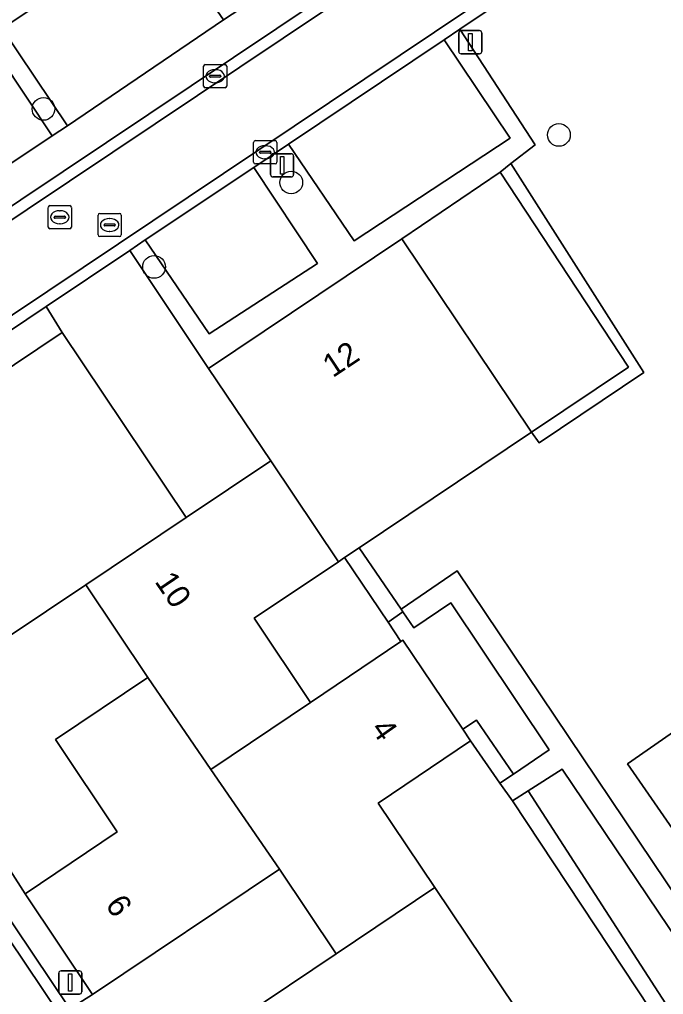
# Model space of a CAD drawing. Extents: x 158793 to 159888, y 384317 to 385256.
# Drawn here: x 159019.09 to 159046.84, y 384540.6 to 384582.61 of the extents above; entities that cross this region are included whole.
import ezdxf

# ---------------------------------------------------------------- set-up
doc = ezdxf.new("R2010")
doc.units = 0
for name, color, linetype in [('IMGEO_Boom', 7, 'Continuous'), ('IMGEO_Erf', 7, 'Continuous'), ('IMGEO_Groenvoorziening', 7, 'Continuous'), ('IMGEO_Haag', 7, 'Continuous'), ('IMGEO_Kolk', 7, 'Continuous'), ('IMGEO_Lichtmast', 7, 'Continuous'), ('IMGEO_Pand', 7, 'Continuous'), ('IMGEO_Pand_nummerreeks', 7, 'Continuous'), ('IMGEO_Pand_vergunning_verleend', 7, 'Continuous'), ('IMGEO_Parkeervlak_open', 7, 'Continuous'), ('IMGEO_Rijbaan_lokaal_open', 7, 'Continuous'), ('IMGEO_Rioolput', 7, 'Continuous'), ('IMGEO_Voetpad_halfverhard', 7, 'Continuous'), ('IMGEO_Voetpad_open', 7, 'Continuous')]:
    doc.layers.add(name, color=color, linetype=linetype)

msp = doc.modelspace()

# ---------------------------------------------------------------- linework, layer by layer
at = {"layer": 'IMGEO_Boom'}
for centre in [(159020.126, 384578.756), (159042.334, 384577.633), (159030.802, 384575.584), (159024.89, 384571.945)]:
    msp.add_circle(centre, 0.489, dxfattribs=at)
at = {"layer": 'IMGEO_Erf'}
for points in [[(159017.113, 384582.673), (159014.458, 384586.658), (159010.814, 384584.21), (159016.161, 384576.248), (159016.881, 384575.176), (159020.499, 384577.589)], [(159035.559, 384573.156), (159041.149, 384564.826), (159045.331, 384567.62), (159039.798, 384576.032)], [(159027.243, 384567.576), (159023.843, 384572.657), (159020.242, 384570.24), (159020.93, 384569.121), (159026.279, 384561.149), (159029.917, 384563.59)], [(159021.947, 384558.243), (159018.565, 384555.974), (159016.116, 384559.624), (159015.511, 384559.217), (159012.619, 384563.544), (159011.406, 384562.806), (159008.615, 384560.926), (159018.711, 384545.927), (159019.336, 384544.929), (159023.301, 384547.602), (159020.645, 384551.588), (159024.62, 384554.26)], [(159034.97, 384556.635), (159033.092, 384559.419), (159032.832, 384559.245), (159029.208, 384556.813), (159031.625, 384553.175), (159035.528, 384555.808)], [(159040.335, 384548.938), (159039.789, 384549.699), (159038.524, 384551.529), (159034.552, 384548.842), (159036.989, 384545.209), (159042.562, 384536.902), (159034.254, 384531.318), (159036.749, 384527.655), (159045.242, 384533.103), (159044.077, 384534.759), (159044.597, 384535.093), (159044.744, 384535.259), (159045.609, 384535.767), (159045.618, 384535.751), (159045.629, 384535.758), (159043.887, 384538.356), (159046.272, 384539.956)], [(159030.291, 384545.993), (159022.243, 384540.599), (159021.267, 384539.976), (159023.676, 384536.39), (159028.673, 384539.626), (159032.731, 384542.352)]]:
    msp.add_lwpolyline(points, close=True, dxfattribs=at)
at = {"layer": 'IMGEO_Groenvoorziening'}
for points in [[(159029.95, 384589.986), (159031.265, 384590.847), (159034.025, 384586.712), (159034.636, 384587.118), (159032.265, 384590.638), (159032.33, 384590.682), (159031.479, 384591.969), (159030.048, 384591.036), (159029.856, 384591.326), (159029.279, 384590.943), (159028.462, 384590.38), (159028.81, 384589.831), (159025.622, 384587.919), (159025.426, 384588.263), (159017.113, 384582.673), (159020.499, 384577.589), (159021.161, 384578.03), (159018.352, 384582.219), (159025.053, 384586.703), (159027.888, 384582.598), (159029.375, 384583.578), (159026.544, 384587.754)], [(159030.689, 384577.229), (159029.183, 384576.233), (159031.929, 384572.094), (159027.263, 384569.064), (159024.514, 384573.115), (159023.843, 384572.657), (159027.243, 384567.576), (159035.559, 384573.156), (159039.798, 384576.032), (159040.259, 384576.405), (159041.308, 384577.208), (159038.069, 384582.188), (159037.392, 384581.73), (159040.236, 384577.488), (159033.518, 384573.074)], [(159040.259, 384576.405), (159039.798, 384576.032), (159045.331, 384567.62), (159041.149, 384564.826), (159041.475, 384564.368), (159045.998, 384567.398)], [(159070.501, 384572.739), (159074.142, 384567.305), (159072.525, 384566.217), (159076.912, 384559.695), (159050.979, 384542.317), (159045.281, 384550.539), (159050.945, 384554.464), (159048.565, 384557.949)], [(159020.93, 384569.121), (159020.242, 384570.24), (159006.939, 384561.31), (159021.267, 384539.976), (159022.243, 384540.599), (159019.336, 384544.929), (159018.711, 384545.927), (159008.615, 384560.926), (159011.406, 384562.806), (159012.619, 384563.544)], [(159035.533, 384557.195), (159033.727, 384559.846), (159033.092, 384559.419), (159034.97, 384556.635), (159035.608, 384557.085)], [(159037.672, 384557.469), (159036.079, 384556.394), (159035.608, 384557.085), (159034.97, 384556.635), (159035.528, 384555.808), (159035.604, 384555.859), (159038.189, 384552.026), (159038.783, 384552.424), (159040.37, 384550.095), (159041.909, 384551.145)], [(159038.783, 384552.424), (159038.189, 384552.026), (159038.524, 384551.529), (159039.789, 384549.699), (159040.37, 384550.095)], [(159041.01, 384549.372), (159048.752, 384537.396), (159045.843, 384535.374), (159046.119, 384534.911), (159050.74, 384538.032), (159042.476, 384550.313)], [(159041.01, 384549.372), (159040.335, 384548.938), (159046.272, 384539.956), (159048.015, 384537.362), (159045.629, 384535.758), (159045.618, 384535.751), (159045.843, 384535.374), (159048.752, 384537.396)]]:
    msp.add_lwpolyline(points, close=True, dxfattribs=at)
msp.add_lwpolyline([(159041.822, 384584.725), (159038.069, 384582.188), (159041.308, 384577.208), (159040.259, 384576.405), (159045.998, 384567.398), (159041.475, 384564.368), (159041.149, 384564.826), (159033.727, 384559.846), (159035.533, 384557.195), (159037.945, 384558.851), (159054.773, 384533.798), (159107.496, 384569.245)], dxfattribs=at)
at = {"layer": 'IMGEO_Haag'}
for points in [[(159031.479, 384591.969), (159030.048, 384591.036), (159029.856, 384591.326), (159029.279, 384590.943), (159028.462, 384590.38), (159028.81, 384589.831), (159025.622, 384587.919), (159025.426, 384588.263), (159017.113, 384582.673), (159020.499, 384577.589), (159021.161, 384578.03), (159018.352, 384582.219), (159025.053, 384586.703), (159027.888, 384582.598), (159029.375, 384583.578), (159026.544, 384587.754), (159029.95, 384589.986), (159031.265, 384590.847), (159034.025, 384586.712), (159034.636, 384587.118), (159032.265, 384590.638), (159032.33, 384590.682)], [(159035.559, 384573.156), (159039.798, 384576.032), (159040.259, 384576.405), (159041.308, 384577.208), (159038.069, 384582.188), (159037.392, 384581.73), (159040.236, 384577.488), (159033.518, 384573.074), (159030.689, 384577.229), (159029.183, 384576.233), (159031.929, 384572.094), (159027.263, 384569.064), (159024.514, 384573.115), (159023.843, 384572.657), (159027.243, 384567.576)], [(159040.259, 384576.405), (159039.798, 384576.032), (159045.331, 384567.62), (159041.149, 384564.826), (159041.475, 384564.368), (159045.998, 384567.398)], [(159033.727, 384559.846), (159033.092, 384559.419), (159034.97, 384556.635), (159035.608, 384557.085), (159035.533, 384557.195)], [(159038.189, 384552.026), (159038.524, 384551.529), (159039.789, 384549.699), (159040.37, 384550.095), (159038.783, 384552.424)], [(159041.01, 384549.372), (159040.335, 384548.938), (159046.272, 384539.956), (159048.015, 384537.362), (159045.629, 384535.758), (159045.618, 384535.751), (159045.843, 384535.374), (159048.752, 384537.396)]]:
    msp.add_lwpolyline(points, close=True, dxfattribs=at)
at = {"layer": 'IMGEO_Kolk'}
for p, q in [((159027.024, 384579.738), (159027.024, 384580.59)), ((159027.099, 384580.664), (159027.951, 384580.664)), ((159028.025, 384580.59), (159028.025, 384579.738)), ((159027.283, 384580.158), (159027.283, 384580.17)), ((159027.326, 384580.207), (159027.724, 384580.207)), ((159027.512, 384580.444), (159027.537, 384580.444)), ((159027.767, 384580.17), (159027.767, 384580.158)), ((159027.721, 384580.121), (159027.323, 384580.121)), ((159027.535, 384579.884), (159027.51, 384579.884)), ((159027.951, 384579.664), (159027.099, 384579.664)), ((159029.18, 384576.461), (159029.18, 384577.313)), ((159029.255, 384577.387), (159030.107, 384577.387)), ((159030.181, 384577.313), (159030.181, 384576.461)), ((159029.439, 384576.881), (159029.439, 384576.893)), ((159029.877, 384576.844), (159029.479, 384576.844)), ((159029.482, 384576.93), (159029.88, 384576.93)), ((159029.668, 384577.167), (159029.693, 384577.167)), ((159029.923, 384576.893), (159029.923, 384576.881)), ((159030.107, 384576.387), (159029.255, 384576.387)), ((159029.691, 384576.607), (159029.666, 384576.607))]:
    msp.add_line(p, q, dxfattribs=at)
for points in [[(159027.024, 384579.738), (159027.024, 384580.59)], [(159027.099, 384580.664), (159027.951, 384580.664)], [(159028.025, 384580.59), (159028.025, 384579.738)], [(159027.951, 384579.664), (159027.099, 384579.664)], [(159029.18, 384576.461), (159029.18, 384577.313)], [(159029.255, 384577.387), (159030.107, 384577.387)], [(159030.181, 384577.313), (159030.181, 384576.461)], [(159030.107, 384576.387), (159029.255, 384576.387)]]:
    msp.add_lwpolyline(points, dxfattribs=at)
for centre, radius, start, end in [((159027.101, 384580.588), 0.0765, 91.552, 178.448), ((159027.101, 384580.588), 0.0765, 91.552, 178.448), ((159027.949, 384580.588), 0.0765, 1.552, 88.448), ((159027.949, 384580.588), 0.0765, 1.552, 88.448), ((159027.323, 384580.167), 0.0403, 85.8775, 175.7526), ((159027.32, 384580.157), 0.0366, 178.938, 274.7102), ((159027.724, 384580.164), 0.043, 264.8664, 352.4533), ((159027.728, 384580.169), 0.0386, 1.7309, 96.639), ((159027.101, 384579.74), 0.0765, 181.552, 268.448), ((159027.101, 384579.74), 0.0765, 181.552, 268.448), ((159027.949, 384579.74), 0.0765, 271.552, 358.448), ((159027.949, 384579.74), 0.0765, 271.552, 358.448), ((159029.257, 384577.311), 0.0765, 91.552, 178.448), ((159029.257, 384577.311), 0.0765, 91.552, 178.448), ((159030.105, 384577.311), 0.0765, 1.552, 88.448), ((159030.105, 384577.311), 0.0765, 1.552, 88.448), ((159029.479, 384576.89), 0.0403, 85.8775, 175.7526), ((159029.476, 384576.88), 0.0366, 178.938, 274.7102), ((159029.88, 384576.887), 0.043, 264.8664, 352.4533), ((159029.884, 384576.892), 0.0386, 1.7309, 96.639), ((159029.257, 384576.463), 0.0765, 181.552, 268.448), ((159029.257, 384576.463), 0.0765, 181.552, 268.448), ((159030.105, 384576.463), 0.0765, 271.552, 358.448), ((159030.105, 384576.463), 0.0765, 271.552, 358.448)]:
    msp.add_arc(centre, radius, start, end, dxfattribs=at)
for centre, major_axis, ratio, start_param, end_param in [((159027.511, 384580.164), (-0.387, 0.002), 0.722429, 4.712389, 7.853982), ((159027.536, 384580.164), (-0.39, 0.002), 0.717154, 1.570796, 4.712389), ((159029.667, 384576.887), (-0.387, 0.002), 0.722429, 4.712389, 7.853982), ((159029.692, 384576.887), (-0.39, 0.002), 0.717154, 1.570796, 4.712389)]:
    msp.add_ellipse(centre, major_axis=major_axis, ratio=ratio, start_param=start_param, end_param=end_param, dxfattribs=at)
at = {"layer": 'IMGEO_Lichtmast'}
for p, q in [((159038.019, 384581.228), (159038.019, 384582.028)), ((159038.019, 384582.028), (159038.019, 384581.228)), ((159038.119, 384582.128), (159038.909, 384582.128)), ((159038.909, 384582.128), (159038.119, 384582.128)), ((159039.009, 384582.028), (159039.009, 384581.228)), ((159039.009, 384581.228), (159039.009, 384582.028)), ((159038.909, 384581.128), (159038.119, 384581.128)), ((159038.119, 384581.128), (159038.909, 384581.128)), ((159030.011, 384576.823), (159030.801, 384576.823)), ((159030.801, 384576.823), (159030.011, 384576.823)), ((159029.911, 384575.923), (159029.911, 384576.723)), ((159029.911, 384576.723), (159029.911, 384575.923)), ((159030.901, 384576.723), (159030.901, 384575.923)), ((159030.901, 384575.923), (159030.901, 384576.723)), ((159030.801, 384575.823), (159030.011, 384575.823)), ((159030.011, 384575.823), (159030.801, 384575.823)), ((159020.785, 384540.716), (159020.785, 384541.516)), ((159020.785, 384541.516), (159020.785, 384540.716)), ((159020.885, 384541.616), (159021.675, 384541.616)), ((159021.675, 384541.616), (159020.885, 384541.616)), ((159021.775, 384541.516), (159021.775, 384540.716)), ((159021.775, 384540.716), (159021.775, 384541.516)), ((159021.675, 384540.616), (159020.885, 384540.616)), ((159020.885, 384540.616), (159021.675, 384540.616))]:
    msp.add_line(p, q, dxfattribs=at)
for points in [[(159038.439, 384582.003), (159038.589, 384582.003), (159038.589, 384581.253), (159038.439, 384581.253), (159038.439, 384582.003)], [(159030.331, 384576.698), (159030.481, 384576.698), (159030.481, 384575.948), (159030.331, 384575.948), (159030.331, 384576.698)], [(159021.205, 384541.491), (159021.355, 384541.491), (159021.355, 384540.741), (159021.205, 384540.741), (159021.205, 384541.491)]]:
    msp.add_lwpolyline(points, dxfattribs=at)
for centre, start, end in [((159038.119, 384582.028), 90, 180), ((159038.119, 384582.028), 90, 180), ((159038.909, 384582.028), 0, 90), ((159038.909, 384582.028), 360, 90), ((159038.119, 384581.228), 180, 270), ((159038.119, 384581.228), 180, 270), ((159038.909, 384581.228), 270, 0), ((159038.909, 384581.228), 270, 0), ((159030.011, 384576.723), 90, 180), ((159030.011, 384576.723), 90, 180), ((159030.801, 384576.723), 0, 90), ((159030.801, 384576.723), 360, 90), ((159030.011, 384575.923), 180, 270), ((159030.011, 384575.923), 180, 270), ((159030.801, 384575.923), 270, 0), ((159030.801, 384575.923), 270, 0), ((159020.885, 384541.516), 90, 180), ((159020.885, 384541.516), 90, 180), ((159021.675, 384541.516), 0, 90), ((159021.675, 384541.516), 360, 90), ((159020.885, 384540.716), 180, 270), ((159020.885, 384540.716), 180, 270), ((159021.675, 384540.716), 270, 0), ((159021.675, 384540.716), 270, 0)]:
    msp.add_arc(centre, 0.1, start, end, dxfattribs=at)
at = {"layer": 'IMGEO_Pand'}
for points in [[(159035.559, 384573.156), (159027.243, 384567.576), (159029.917, 384563.59), (159032.832, 384559.245), (159033.092, 384559.419), (159033.727, 384559.846), (159041.149, 384564.826)], [(159072.525, 384566.217), (159074.142, 384567.305), (159070.501, 384572.739), (159048.565, 384557.949), (159050.945, 384554.464), (159045.281, 384550.539), (159050.979, 384542.317), (159076.912, 384559.695)], [(159020.93, 384569.121), (159012.619, 384563.544), (159015.511, 384559.217), (159016.116, 384559.624), (159018.565, 384555.974), (159021.947, 384558.243), (159026.279, 384561.149)], [(159032.832, 384559.245), (159029.917, 384563.59), (159026.279, 384561.149), (159021.947, 384558.243), (159024.62, 384554.26), (159027.338, 384550.298), (159031.625, 384553.175), (159029.208, 384556.813)], [(159038.524, 384551.529), (159038.189, 384552.026), (159035.604, 384555.859), (159035.528, 384555.808), (159031.625, 384553.175), (159027.338, 384550.298), (159030.291, 384545.993), (159032.731, 384542.352), (159036.989, 384545.209), (159034.552, 384548.842)], [(159030.291, 384545.993), (159027.338, 384550.298), (159024.62, 384554.26), (159020.645, 384551.588), (159023.301, 384547.602), (159019.336, 384544.929), (159022.243, 384540.599)], [(159032.731, 384542.352), (159028.673, 384539.626), (159034.254, 384531.318), (159042.562, 384536.902), (159036.989, 384545.209)]]:
    msp.add_lwpolyline(points, close=True, dxfattribs=at)
at = {"layer": 'IMGEO_Pand_vergunning_verleend'}
msp.add_lwpolyline([(159074.142, 384567.305), (159074.124, 384567.293), (159073.385, 384566.795), (159072.525, 384566.217), (159076.912, 384559.695), (159066.003, 384552.385), (159056.131, 384545.77), (159050.979, 384542.317), (159045.281, 384550.539), (159045.719, 384550.843), (159050.945, 384554.464), (159049.721, 384556.256), (159048.565, 384557.949), (159070.501, 384572.739)], close=True, dxfattribs=at)
at = {"layer": 'IMGEO_Parkeervlak_open'}
for points in [[(159027.888, 384582.598), (159025.053, 384586.703), (159018.352, 384582.219), (159021.161, 384578.03)], [(159037.392, 384581.73), (159030.689, 384577.229), (159033.518, 384573.074), (159040.236, 384577.488)], [(159024.514, 384573.115), (159027.263, 384569.064), (159031.929, 384572.094), (159029.183, 384576.233)]]:
    msp.add_lwpolyline(points, close=True, dxfattribs=at)
at = {"layer": 'IMGEO_Rijbaan_lokaal_open'}
for points in [[(159039.621, 384587.954), (159039.336, 384588.373), (159004.46, 384565.018), (159004.736, 384564.6)], [(159041.545, 384585.132), (159039.621, 384587.954), (159004.736, 384564.6), (159006.646, 384561.748)], [(159020.242, 384570.24), (159023.843, 384572.657), (159024.514, 384573.115), (159029.183, 384576.233), (159030.689, 384577.229), (159037.392, 384581.73), (159038.069, 384582.188), (159041.822, 384584.725), (159041.545, 384585.132), (159006.646, 384561.748), (159006.939, 384561.31)]]:
    msp.add_lwpolyline(points, close=True, dxfattribs=at)
for points in [[(159031.322, 384524.068), (159030.999, 384524.567), (159006.23, 384561.461), (159006.646, 384561.748), (159004.736, 384564.6)], [(159021.267, 384539.976), (159006.939, 384561.31), (159006.646, 384561.748), (159006.23, 384561.461), (159030.999, 384524.567), (159031.322, 384524.068)]]:
    msp.add_lwpolyline(points, dxfattribs=at)
at = {"layer": 'IMGEO_Rioolput'}
for p, q in [((159020.331, 384573.662), (159020.331, 384574.514)), ((159020.406, 384574.588), (159021.258, 384574.588)), ((159020.819, 384574.368), (159020.844, 384574.368)), ((159021.332, 384574.514), (159021.332, 384573.662)), ((159022.552, 384574.253), (159023.404, 384574.253)), ((159020.59, 384574.082), (159020.59, 384574.094)), ((159021.028, 384574.045), (159020.63, 384574.045)), ((159020.633, 384574.131), (159021.031, 384574.131)), ((159021.074, 384574.094), (159021.074, 384574.082)), ((159022.477, 384573.327), (159022.477, 384574.179)), ((159022.965, 384574.033), (159022.99, 384574.033)), ((159023.478, 384574.179), (159023.478, 384573.327)), ((159021.258, 384573.588), (159020.406, 384573.588)), ((159020.842, 384573.808), (159020.817, 384573.808)), ((159022.736, 384573.747), (159022.736, 384573.759)), ((159023.174, 384573.71), (159022.776, 384573.71)), ((159022.779, 384573.796), (159023.177, 384573.796)), ((159022.988, 384573.473), (159022.963, 384573.473)), ((159023.22, 384573.759), (159023.22, 384573.747)), ((159023.404, 384573.253), (159022.552, 384573.253))]:
    msp.add_line(p, q, dxfattribs=at)
for points in [[(159020.331, 384573.662), (159020.331, 384574.514)], [(159020.406, 384574.588), (159021.258, 384574.588)], [(159021.332, 384574.514), (159021.332, 384573.662)], [(159022.552, 384574.253), (159023.404, 384574.253)], [(159022.477, 384573.327), (159022.477, 384574.179)], [(159023.478, 384574.179), (159023.478, 384573.327)], [(159021.258, 384573.588), (159020.406, 384573.588)], [(159023.404, 384573.253), (159022.552, 384573.253)]]:
    msp.add_lwpolyline(points, dxfattribs=at)
for centre, radius, start, end in [((159020.408, 384574.512), 0.0765, 91.552, 178.448), ((159020.408, 384574.512), 0.0765, 91.552, 178.448), ((159021.256, 384574.512), 0.0765, 1.552, 88.448), ((159021.256, 384574.512), 0.0765, 1.552, 88.448), ((159022.554, 384574.177), 0.0765, 91.552, 178.448), ((159022.554, 384574.177), 0.0765, 91.552, 178.448), ((159023.402, 384574.177), 0.0765, 1.552, 88.448), ((159023.402, 384574.177), 0.0765, 1.552, 88.448), ((159020.63, 384574.091), 0.0403, 85.8775, 175.7526), ((159020.627, 384574.081), 0.0366, 178.938, 274.7102), ((159021.031, 384574.088), 0.043, 264.8664, 352.4533), ((159021.035, 384574.093), 0.0386, 1.7309, 96.639), ((159020.408, 384573.664), 0.0765, 181.552, 268.448), ((159020.408, 384573.664), 0.0765, 181.552, 268.448), ((159021.256, 384573.664), 0.0765, 271.552, 358.448), ((159021.256, 384573.664), 0.0765, 271.552, 358.448), ((159022.776, 384573.756), 0.0403, 85.8775, 175.7526), ((159022.773, 384573.746), 0.0366, 178.938, 274.7102), ((159023.177, 384573.753), 0.043, 264.8664, 352.4533), ((159023.181, 384573.758), 0.0386, 1.7309, 96.639), ((159022.554, 384573.329), 0.0765, 181.552, 268.448), ((159022.554, 384573.329), 0.0765, 181.552, 268.448), ((159023.402, 384573.329), 0.0765, 271.552, 358.448), ((159023.402, 384573.329), 0.0765, 271.552, 358.448)]:
    msp.add_arc(centre, radius, start, end, dxfattribs=at)
for centre, major_axis, ratio, start_param, end_param in [((159020.818, 384574.088), (-0.387, 0.002), 0.722429, 4.712389, 7.853982), ((159020.843, 384574.088), (-0.39, 0.002), 0.717154, 1.570796, 4.712389), ((159022.964, 384573.753), (-0.387, 0.002), 0.722429, 4.712389, 7.853982), ((159022.989, 384573.753), (-0.39, 0.002), 0.717154, 1.570796, 4.712389)]:
    msp.add_ellipse(centre, major_axis=major_axis, ratio=ratio, start_param=start_param, end_param=end_param, dxfattribs=at)
at = {"layer": 'IMGEO_Voetpad_halfverhard'}
msp.add_lwpolyline([(159042.476, 384550.313), (159050.74, 384538.032), (159046.119, 384534.911), (159045.843, 384535.374), (159045.618, 384535.751), (159045.609, 384535.767), (159044.744, 384535.259), (159045.834, 384533.51), (159051.219, 384537.097), (159053.855, 384533.181), (159054.773, 384533.798), (159037.945, 384558.851), (159035.533, 384557.195), (159035.608, 384557.085), (159036.079, 384556.394), (159037.672, 384557.469), (159041.909, 384551.145), (159040.37, 384550.095), (159039.789, 384549.699), (159040.335, 384548.938), (159041.01, 384549.372)], close=True, dxfattribs=at)
at = {"layer": 'IMGEO_Voetpad_open'}
msp.add_lwpolyline([(159039.336, 384588.373), (159038.467, 384589.669), (159037.135, 384588.782), (159034.636, 384587.118), (159034.025, 384586.712), (159029.375, 384583.578), (159027.888, 384582.598), (159021.161, 384578.03), (159020.499, 384577.589), (159016.881, 384575.176), (159003.587, 384566.313), (159004.46, 384565.018)], close=True, dxfattribs=at)

# ---------------------------------------------------------------- texts
at = {"layer": 'IMGEO_Pand_nummerreeks'}
for s, rotation, p in [('12', 33.6326, (159032.589, 384567.148)), ('10', 304.0776, (159024.894, 384558.39)), ('4', 305.1336, (159034.199, 384552.039)), ('6', 304.0635, (159022.763, 384544.46))]:
    msp.add_text(s, height=1, rotation=rotation, dxfattribs=at).set_placement(p)

doc.saveas('drawing.dxf')
